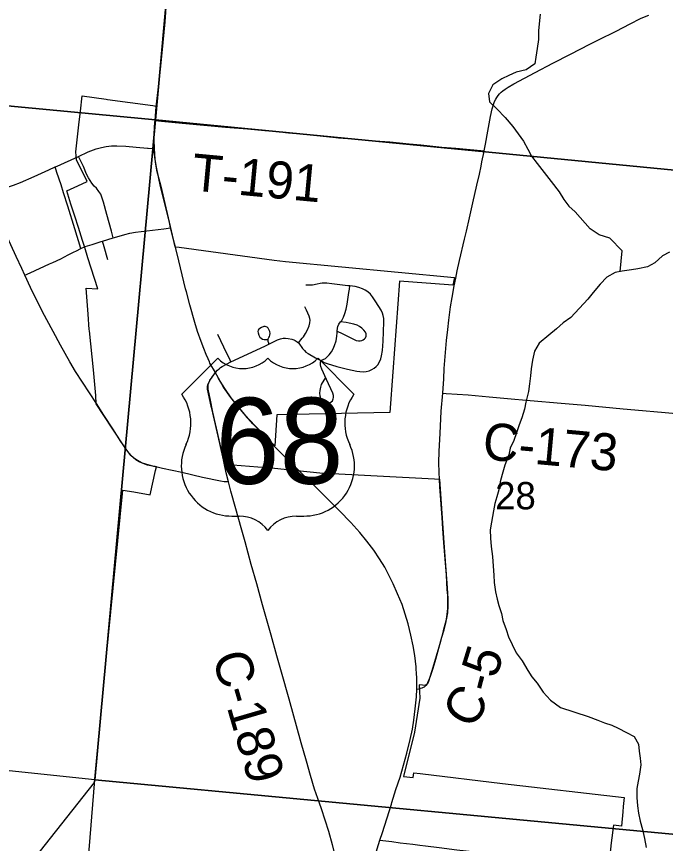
# Model space of a CAD drawing. Extents: x 0 to 1101, y 0 to 440.
# Drawn here: x 840.305 to 841.299, y 377.885 to 379.151 of the extents above; entities that cross this region are included whole.
import ezdxf

# ---------------------------------------------------------------- set-up
doc = ezdxf.new("R2010")
doc.units = 0
for name, color, linetype in [('GM_X_City_Street', 7, 'Continuous'), ('GM_X_Corporation', 7, 'Continuous'), ('GM_X_County_Road', 7, 'Continuous'), ('GM_X_County_Road_Text', 7, 'Continuous'), ('GM_X_Major_River', 7, 'Continuous'), ('GM_X_Minor_River', 7, 'Continuous'), ('GM_X_Section', 7, 'Continuous'), ('GM_X_Section_Text', 7, 'Continuous'), ('GM_X_State_Route', 7, 'Continuous'), ('GM_X_Township_Road', 7, 'Continuous'), ('GM_X_Township_Road_Text', 7, 'Continuous'), ('GM_X_US_Location', 7, 'Continuous'), ('GM_X_US_Route', 7, 'Continuous'), ('GM_X_US_Shield', 7, 'Continuous')]:
    doc.layers.add(name, color=color, linetype=linetype)

msp = doc.modelspace()

# ---------------------------------------------------------------- linework, layer by layer
at = {"layer": 'GM_X_City_Street'}
msp.add_line((840.4367, 378.8072), (840.4533, 378.8123), dxfattribs=at)
for points in [[(840.4533, 378.8123), (840.4505, 378.8225), (840.4434, 378.8483), (840.4384, 378.867), (840.436, 378.8747), (840.434, 378.8792), (840.4313, 378.8835), (840.4274, 378.8883), (840.4238, 378.8916), (840.4204, 378.896), (840.4178, 378.9001), (840.4155, 378.9043), (840.4125, 378.9102), (840.4076, 378.9216), (840.4001, 378.9373)], [(840.4533, 378.8123), (840.4585, 378.8139), (840.4708, 378.8174), (840.4785, 378.8194), (840.4875, 378.821), (840.5306, 378.8264), (840.5412, 378.8278)], [(840.4037, 378.7963), (840.4104, 378.799), (840.421, 378.8023), (840.4347, 378.8066), (840.4367, 378.8072)], [(840.445, 378.7788), (840.4392, 378.7985), (840.4367, 378.8072)], [(840.6097, 378.6059), (840.6129, 378.6095), (840.6154, 378.612), (840.6177, 378.6138), (840.6202, 378.6154), (840.6335, 378.6223), (840.6523, 378.6311), (840.6867, 378.6471), (840.6919, 378.6496), (840.7051, 378.6561), (840.7096, 378.6579), (840.7117, 378.6584), (840.7137, 378.6587), (840.7155, 378.6588), (840.7172, 378.6587), (840.7214, 378.6582), (840.7268, 378.657), (840.7298, 378.6561), (840.732, 378.6552), (840.7336, 378.6543), (840.7353, 378.6531), (840.7369, 378.6517), (840.7376, 378.651), (840.7434, 378.643), (840.7462, 378.6396), (840.7486, 378.6374), (840.7517, 378.6352), (840.7633, 378.6284), (840.7714, 378.6243), (840.7765, 378.6216), (840.7811, 378.6198), (840.7958, 378.6154), (840.8121, 378.6114), (840.8267, 378.6083), (840.8313, 378.6077), (840.8364, 378.6073), (840.8409, 378.6078), (840.8453, 378.6088), (840.8494, 378.6105), (840.8533, 378.6127), (840.8563, 378.6151), (840.8589, 378.6181), (840.8609, 378.6214), (840.8633, 378.6273), (840.8644, 378.6316), (840.8656, 378.6397), (840.8668, 378.654), (840.8672, 378.6683), (840.868, 378.6838), (840.8678, 378.6889), (840.867, 378.6933), (840.8658, 378.697), (840.8636, 378.7015), (840.8558, 378.7143), (840.8506, 378.7221), (840.8474, 378.726), (840.8436, 378.7295), (840.8394, 378.7323), (840.8354, 378.7344), (840.8295, 378.7364), (840.8239, 378.7377), (840.8159, 378.7387), (840.8127, 378.739), (840.7881, 378.7422), (840.7806, 378.7429), (840.7768, 378.7429), (840.7736, 378.7428), (840.7701, 378.7425), (840.7655, 378.7417), (840.7585, 378.7401), (840.7562, 378.7398), (840.7534, 378.7397), (840.7483, 378.7397)], [(840.7714, 378.6243), (840.7748, 378.626), (840.7783, 378.6277), (840.7812, 378.63), (840.7839, 378.6331), (840.7877, 378.638), (840.7902, 378.6423), (840.7924, 378.6475), (840.7946, 378.6546), (840.7961, 378.6619), (840.7966, 378.6668), (840.7966, 378.6697), (840.7967, 378.6743), (840.7973, 378.6767), (840.799, 378.68), (840.8017, 378.6838), (840.8033, 378.686), (840.806, 378.6909), (840.8083, 378.6966), (840.8103, 378.7031), (840.8118, 378.711), (840.8143, 378.7288), (840.8151, 378.7337), (840.8159, 378.7387)], [(840.7369, 378.6517), (840.7429, 378.6585), (840.7448, 378.6606), (840.748, 378.6658), (840.7511, 378.6717), (840.7533, 378.6774), (840.7544, 378.6821), (840.7548, 378.6863), (840.7545, 378.6891), (840.7535, 378.6925), (840.7493, 378.7015), (840.747, 378.7066)], [(840.6919, 378.6496), (840.6915, 378.6511), (840.6909, 378.6538), (840.6906, 378.656), (840.6908, 378.6576), (840.6911, 378.6586), (840.6918, 378.6599), (840.6927, 378.6615), (840.6934, 378.6635), (840.6935, 378.666), (840.693, 378.669), (840.6918, 378.6719), (840.6905, 378.674), (840.6892, 378.6754), (840.6876, 378.6763), (840.6858, 378.6767), (840.684, 378.6765), (840.6804, 378.6753), (840.6777, 378.6738), (840.6763, 378.6726), (840.6754, 378.671), (840.675, 378.6692), (840.6753, 378.6667), (840.6766, 378.6632), (840.6781, 378.6605), (840.6798, 378.6587), (840.6819, 378.6574), (840.6844, 378.6568), (840.6875, 378.6566), (840.6902, 378.6565)], [(840.7966, 378.6697), (840.8043, 378.6658), (840.8204, 378.6575), (840.8256, 378.6554), (840.8292, 378.6546), (840.8317, 378.6545), (840.8342, 378.655), (840.8364, 378.656), (840.8384, 378.6575), (840.8398, 378.6595), (840.8407, 378.6619), (840.8409, 378.6637), (840.8406, 378.6656), (840.8396, 378.6679), (840.8374, 378.6709), (840.8343, 378.6739), (840.8308, 378.6765), (840.8269, 378.6785), (840.8217, 378.6803), (840.815, 378.6819), (840.8101, 378.6826), (840.8017, 378.6838)], [(840.6335, 378.6223), (840.6322, 378.625), (840.6228, 378.6448), (840.6135, 378.6646)], [(840.7784, 378.5984), (840.7721, 378.5876), (840.7707, 378.5835), (840.7698, 378.5786), (840.7694, 378.5743), (840.7696, 378.5706), (840.7706, 378.567), (840.7722, 378.5636), (840.7738, 378.5617), (840.7757, 378.5602), (840.778, 378.5592), (840.7804, 378.5588), (840.7829, 378.559), (840.7853, 378.5598), (840.7873, 378.5611), (840.7891, 378.5629), (840.7905, 378.5656), (840.791, 378.568), (840.7909, 378.5711), (840.7898, 378.5747), (840.7801, 378.5955), (840.7728, 378.6112), (840.7712, 378.6152), (840.7706, 378.6181), (840.7706, 378.6209), (840.7714, 378.6243)], [(840.862, 377.8896), (840.8662, 377.8891), (840.8799, 377.8875), (840.8931, 377.8858), (840.9125, 377.8834), (840.9232, 377.882), (840.9318, 377.8809), (840.9527, 377.8783), (840.9799, 377.875), (840.9943, 377.8733), (841.0209, 377.8702), (841.0776, 377.8639), (841.1242, 377.8588), (841.1475, 377.8562), (841.1954, 377.8515), (841.2128, 377.8498)]]:
    msp.add_lwpolyline(points, dxfattribs=at)
at = {"layer": 'GM_X_Corporation'}
msp.add_lwpolyline([(840.2819, 377.7976), (840.4245, 377.9781), (840.4368, 378.108), (840.4424, 378.1668), (840.4638, 378.3844), (840.4681, 378.426), (840.4846, 378.4232), (840.5098, 378.4188), (840.5182, 378.4561), (840.5193, 378.4615), (840.5173, 378.4619), (840.5163, 378.4621), (840.5153, 378.4623), (840.5033, 378.4655), (840.4964, 378.4679), (840.4904, 378.4712), (840.4841, 378.4755), (840.4802, 378.4791), (840.477, 378.483), (840.4726, 378.4891), (840.4517, 378.5211), (840.4273, 378.5582), (840.4265, 378.5711), (840.423, 378.6104), (840.4167, 378.67), (840.4166, 378.6719), (840.4148, 378.6955), (840.4118, 378.7351), (840.4298, 378.7342), (840.4145, 378.782), (840.4096, 378.7975), (840.406, 378.8085), (840.3998, 378.8281), (840.3942, 378.8458), (840.3885, 378.8639), (840.382, 378.8844), (840.3991, 378.8923), (840.4131, 378.8988), (840.3968, 378.9318), (840.3957, 378.9442), (840.4006, 378.9854), (840.403, 379.0064), (840.4054, 379.0298), (840.4422, 379.0248), (840.4443, 379.0245), (840.5138, 379.0152), (840.5191, 379.0144), (840.517, 378.9929), (840.5157, 378.973), (840.5153, 378.9613), (840.5166, 378.9395), (840.5173, 378.9282), (840.5195, 378.9163), (840.5263, 378.8916), (840.5421, 378.823), (840.5476, 378.7988), (840.5542, 378.7982), (840.6999, 378.7782), (840.717, 378.7763), (840.9762, 378.7515), (840.9738, 378.7397), (840.9671, 378.7403), (840.892, 378.7459), (840.8817, 378.6072), (840.8771, 378.5451), (840.7037, 378.5413), (840.7007, 378.4939), (840.6913, 378.5035), (840.6585, 378.5372), (840.6455, 378.553), (840.6333, 378.5677), (840.622, 378.5839), (840.6094, 378.6065), (840.6072, 378.6033), (840.6045, 378.5995), (840.6032, 378.5977), (840.601, 378.5944), (840.6002, 378.5922), (840.5997, 378.5913), (840.5991, 378.5897), (840.5984, 378.5874), (840.5982, 378.5845), (840.598, 378.5806), (840.6016, 378.5639), (840.6056, 378.5456), (840.6149, 378.5029), (840.6235, 378.4655), (840.7005, 378.4597), (840.7696, 378.4522), (840.9453, 378.4434), (840.953, 378.4426), (840.9563, 378.3978), (840.9605, 378.3379), (840.9652, 378.2761), (840.966, 378.26), (840.9662, 378.2488), (840.9653, 378.2378), (840.9635, 378.227), (840.959, 378.2104), (840.9545, 378.1939), (840.9417, 378.149), (840.9358, 378.1313), (840.9325, 378.1268), (840.9219, 378.1278), (840.9233, 378.1073), (840.915, 378.0549), (840.898, 377.9874), (840.9129, 377.9855), (840.9141, 377.9929), (840.9235, 377.9918), (841.0499, 377.9765), (841.2363, 377.9552), (841.2349, 377.9413), (841.2341, 377.933), (841.2319, 377.9113), (841.2197, 377.9126), (841.2163, 377.8856), (841.2132, 377.8567)], dxfattribs=at)
at = {"layer": 'GM_X_County_Road'}
msp.add_line((840.9758, 378.7391), (840.9781, 378.7507), dxfattribs=at)
for points in [[(840.9781, 378.7507), (840.9805, 378.7618), (840.984, 378.7776), (840.9915, 378.8102), (840.9944, 378.8229), (840.9991, 378.8429), (841.0041, 378.8659), (841.0103, 378.8929), (841.0143, 378.9101), (841.0169, 378.9223), (841.0183, 378.929), (841.0216, 378.9448), (841.0218, 378.946), (841.0237, 378.9558), (841.0274, 378.976), (841.0315, 378.9985), (841.034, 379.01), (841.0365, 379.0183), (841.0377, 379.0215), (841.0393, 379.025), (841.0411, 379.0277), (841.043, 379.0305), (841.0452, 379.0331), (841.0475, 379.0355), (841.0503, 379.0377), (841.0537, 379.0404), (841.0584, 379.0435), (841.0669, 379.0485), (841.0998, 379.0659), (841.1268, 379.08), (841.1539, 379.0938), (841.1838, 379.109), (841.1971, 379.1158), (841.2237, 379.1292), (841.2455, 379.1403), (841.2613, 379.1483), (841.2675, 379.1511), (841.2738, 379.1537)], [(840.9185, 378.1209), (840.9213, 378.1215), (840.9243, 378.1223), (840.9264, 378.1228), (840.9278, 378.1234), (840.9289, 378.124), (840.9302, 378.1248), (840.931, 378.1255), (840.9321, 378.1266), (840.9332, 378.1279), (840.9342, 378.1293), (840.9354, 378.131), (840.9376, 378.1356), (840.9395, 378.141), (840.9435, 378.1534), (840.9476, 378.1671), (840.9523, 378.1839), (840.957, 378.2006), (840.9602, 378.212), (840.9632, 378.2247), (840.9649, 378.2352), (840.9655, 378.2402), (840.9659, 378.2452), (840.9661, 378.2545), (840.9658, 378.2645), (840.9652, 378.2736), (840.9637, 378.2955), (840.9615, 378.3265), (840.9595, 378.3525), (840.9584, 378.3667), (840.9572, 378.384), (840.9537, 378.4311), (840.9525, 378.4534), (840.9523, 378.4677), (840.9527, 378.4856), (840.954, 378.5129), (840.956, 378.547), (840.9581, 378.5746), (840.9597, 378.5966), (840.9606, 378.6121), (840.9624, 378.6368), (840.9641, 378.6553), (840.9658, 378.672), (840.9674, 378.6861), (840.9702, 378.707), (840.9725, 378.7211), (840.9758, 378.7391)], [(840.9581, 378.5746), (840.9632, 378.5742), (840.997, 378.5717), (841.0291, 378.569), (841.0687, 378.5653), (841.0922, 378.5632), (841.1398, 378.5593), (841.1764, 378.556), (841.2345, 378.5506), (841.2524, 378.549), (841.2988, 378.5448), (841.3391, 378.5412)]]:
    msp.add_lwpolyline(points, dxfattribs=at)
at = {"layer": 'GM_X_Major_River'}
for points in [[(841.3056, 378.7903), (841.2949, 378.7848), (841.283, 378.7743), (841.2719, 378.768), (841.2571, 378.7648), (841.2476, 378.7634), (841.2332, 378.7614), (841.2226, 378.7592), (841.2096, 378.7522), (841.1996, 378.7413), (841.1888, 378.7286), (841.1807, 378.7185), (841.1544, 378.6906)], [(841.1544, 378.6906), (841.1428, 378.6821), (841.1324, 378.6731), (841.1205, 378.6635), (841.1059, 378.6512), (841.0988, 378.6388), (841.0959, 378.6252), (841.0938, 378.612), (841.0925, 378.601), (841.0911, 378.5889), (841.0898, 378.5772), (841.0857, 378.5609), (841.0836, 378.55), (841.0792, 378.5368), (841.0752, 378.5258), (841.0712, 378.5138), (841.0672, 378.5021), (841.0617, 378.4904), (841.0592, 378.4798), (841.0532, 378.464), (841.0492, 378.45), (841.0463, 378.4387), (841.0439, 378.4266), (841.041, 378.4157), (841.0382, 378.4055), (841.0361, 378.3941), (841.0327, 378.3771), (841.031, 378.365), (841.0312, 378.3525), (841.0324, 378.3396), (841.0344, 378.324), (841.0353, 378.3096), (841.0366, 378.2959), (841.0372, 378.2845), (841.0392, 378.27), (841.0416, 378.259), (841.0441, 378.2491), (841.0481, 378.2369), (841.0502, 378.2262), (841.0552, 378.2125), (841.0588, 378.2014), (841.0643, 378.1892), (841.0709, 378.1765), (841.0798, 378.1646), (841.0886, 378.1497), (841.0945, 378.1397), (841.1027, 378.1301), (841.1123, 378.1166), (841.1231, 378.1039), (841.1388, 378.093)], [(841.1388, 378.093), (841.1811, 378.0792), (841.1958, 378.0733), (841.206, 378.0694), (841.2173, 378.0658), (841.2271, 378.0611), (841.2395, 378.0548), (841.2515, 378.0486), (841.2582, 378.0367), (841.2592, 378.0261), (841.2609, 378.0151), (841.2615, 378.0052), (841.2598, 377.9908), (841.2577, 377.9802), (841.2557, 377.9689), (841.2555, 377.9548), (841.2565, 377.9423), (841.2582, 377.9309), (841.2607, 377.9187), (841.2643, 377.9058), (841.2675, 377.8921), (841.2699, 377.8784)]]:
    msp.add_lwpolyline(points, dxfattribs=at)
at = {"layer": 'GM_X_Minor_River'}
for points in [[(841.1076, 379.155), (841.1058, 379.1402), (841.1049, 379.1296), (841.1047, 379.1163), (841.1029, 379.1027), (841.1008, 379.0895), (841.0991, 379.0792), (841.086, 379.0696), (841.0708, 379.0661), (841.0593, 379.061), (841.0486, 379.0562), (841.0348, 379.047), (841.0285, 379.0338), (841.0297, 379.0209), (841.0413, 379.0101), (841.054, 378.997), (841.0655, 378.9831), (841.074, 378.9716), (841.0818, 378.9608), (841.0884, 378.9482), (841.0943, 378.9375), (841.1028, 378.9263), (841.1136, 378.9125), (841.1243, 378.899), (841.1366, 378.8828), (841.1439, 378.8713), (841.1513, 378.861), (841.161, 378.8524)], [(841.23, 378.7607), (841.2333, 378.7928), (841.2142, 378.8117), (841.198, 378.8169), (841.1841, 378.8265), (841.161, 378.8524)]]:
    msp.add_lwpolyline(points, dxfattribs=at)
at = {"layer": 'GM_X_Section'}
for points in [[(839.5404, 380.1007), (840.6089, 379.9958), (840.5178, 378.9931), (839.4486, 379.0942)], [(841.6296, 379.8961), (841.5347, 378.8945), (840.5178, 378.9931), (840.6089, 379.9958)], [(840.5178, 378.9931), (840.4251, 377.982), (839.3617, 378.094), (839.4486, 379.0942)], [(841.5347, 378.8945), (841.4351, 377.8872), (840.4251, 377.982), (840.5178, 378.9931)], [(841.4351, 377.8872), (841.3335, 376.8864), (840.3439, 376.9792), (840.4251, 377.982)]]:
    msp.add_lwpolyline(points, close=True, dxfattribs=at)
at = {"layer": 'GM_X_State_Route'}
for points in [[(840.4001, 378.9373), (840.415, 378.9442), (840.4273, 378.9486), (840.4351, 378.9509), (840.4425, 378.9523), (840.4506, 378.9532), (840.4587, 378.9534), (840.4724, 378.9527), (840.4885, 378.9514), (840.5058, 378.9498), (840.507, 378.9498), (840.516, 378.9492)], [(840.3544, 378.9167), (840.3643, 378.9212), (840.3671, 378.9225), (840.4001, 378.9373)], [(840.2668, 378.8841), (840.2778, 378.8865), (840.2912, 378.8901), (840.3006, 378.8931), (840.311, 378.8972), (840.3321, 378.9064), (840.3544, 378.9167)]]:
    msp.add_lwpolyline(points, dxfattribs=at)
at = {"layer": 'GM_X_Township_Road'}
for points in [[(840.5174, 378.9922), (840.5273, 378.9914), (840.5587, 378.9881), (840.6253, 378.982), (840.6589, 378.9793), (840.6855, 378.977), (840.704, 378.9753), (840.7219, 378.9735), (840.746, 378.9711), (840.7899, 378.9667), (840.7985, 378.9659), (840.8264, 378.9637), (840.8542, 378.9612), (840.8771, 378.9593), (840.9068, 378.9566), (840.9247, 378.9548), (840.9568, 378.9516), (840.9783, 378.9498), (841.0166, 378.9465), (841.0218, 378.946)], [(840.3772, 378.8816), (840.3732, 378.8937), (840.367, 378.9127), (840.3643, 378.9212)], [(840.3178, 378.7551), (840.313, 378.7653), (840.3043, 378.7839), (840.2856, 378.8252), (840.2743, 378.8509), (840.2686, 378.8648), (840.2673, 378.8684), (840.2665, 378.8713), (840.2662, 378.8735), (840.266, 378.8754), (840.2661, 378.8773), (840.2668, 378.8841)], [(840.4037, 378.7963), (840.3946, 378.8265), (840.3836, 378.8608), (840.3772, 378.8816)], [(840.3178, 378.7551), (840.3261, 378.759), (840.3558, 378.7727), (840.3608, 378.7749), (840.3729, 378.7805), (840.3844, 378.7864), (840.3925, 378.7904), (840.3969, 378.7927), (840.4037, 378.7963)], [(840.4274, 378.5585), (840.3954, 378.6077), (840.3865, 378.6226), (840.3722, 378.6482), (840.361, 378.669), (840.345, 378.6992), (840.3265, 378.7366), (840.3178, 378.7551)], [(840.604, 378.5522), (840.6001, 378.5691), (840.5979, 378.5806), (840.5978, 378.5841), (840.5984, 378.5877), (840.5995, 378.591), (840.6022, 378.5954), (840.6097, 378.6059)], [(840.5204, 378.4609), (840.5057, 378.4644), (840.4991, 378.4665), (840.4939, 378.4689), (840.4895, 378.4715), (840.485, 378.4749), (840.48, 378.4797), (840.4755, 378.485), (840.4648, 378.5004), (840.4524, 378.5198), (840.439, 378.5408), (840.4274, 378.5585)], [(840.6237, 378.4649), (840.622, 378.4725), (840.6165, 378.4974), (840.6042, 378.5512), (840.604, 378.5522)], [(840.63, 378.4386), (840.6281, 378.4387), (840.623, 378.4388), (840.6174, 378.4395), (840.5898, 378.4455), (840.5583, 378.4528), (840.5287, 378.4593), (840.5204, 378.4609)], [(840.711, 378.1469), (840.704, 378.1719), (840.6953, 378.2037), (840.6822, 378.2503), (840.6733, 378.2826), (840.6648, 378.3119), (840.6554, 378.3466), (840.6495, 378.3681), (840.6412, 378.3974), (840.6336, 378.4243), (840.63, 378.4386), (840.6265, 378.4526), (840.6237, 378.4649)], [(840.8308, 377.7404), (840.8274, 377.7434), (840.826, 377.7447), (840.8249, 377.7463), (840.8241, 377.7478), (840.8234, 377.7495), (840.8207, 377.7583), (840.8184, 377.7678), (840.8133, 377.7895), (840.8089, 377.8057), (840.8042, 377.8243), (840.7999, 377.8404), (840.7958, 377.8566), (840.7892, 377.8824), (840.7835, 377.9027), (840.7725, 377.9375), (840.7668, 377.9533), (840.7617, 377.9679), (840.7554, 377.9886), (840.7492, 378.0107), (840.7414, 378.0389), (840.7227, 378.1058), (840.711, 378.1469)]]:
    msp.add_lwpolyline(points, dxfattribs=at)
at = {"layer": 'GM_X_US_Route'}
for p, q in [((840.5485, 378.7984), (840.5453, 378.8112)), ((840.5654, 378.7295), (840.5642, 378.7342)), ((840.6966, 378.4967), (840.6692, 378.5256)), ((840.7007, 378.4923), (840.6966, 378.4967))]:
    msp.add_line(p, q, dxfattribs=at)
for points in [[(840.519, 379.0134), (840.524, 379.0566), (840.5265, 379.0806), (840.5298, 379.1115), (840.5327, 379.1436), (840.5351, 379.1732)], [(840.516, 378.9492), (840.5156, 378.9573), (840.5159, 378.9716), (840.5172, 378.9896), (840.5174, 378.9922), (840.519, 379.0134)], [(840.5336, 378.8587), (840.5258, 378.8911), (840.5193, 378.9208), (840.5173, 378.9325), (840.5162, 378.9443), (840.516, 378.9492)], [(840.5453, 378.8112), (840.5412, 378.8278), (840.5392, 378.8358), (840.5336, 378.8587)], [(840.5642, 378.7342), (840.5536, 378.777), (840.5485, 378.7984)], [(840.6007, 378.6225), (840.5985, 378.6271), (840.5956, 378.6337), (840.5919, 378.6429), (840.5879, 378.6538), (840.5825, 378.669), (840.5783, 378.6825), (840.5707, 378.7096), (840.5654, 378.7295)], [(840.6097, 378.6059), (840.6015, 378.6206), (840.6007, 378.6225)], [(840.6692, 378.5256), (840.6672, 378.5277), (840.6539, 378.5426), (840.6427, 378.556), (840.634, 378.5675), (840.6245, 378.5814), (840.6145, 378.5972), (840.6097, 378.6059)], [(840.9183, 378.1408), (840.9182, 378.1418), (840.9173, 378.1554), (840.9153, 378.1726), (840.9128, 378.1872), (840.9095, 378.2037), (840.9051, 378.2211), (840.9007, 378.236), (840.8958, 378.2506), (840.8889, 378.2673), (840.8824, 378.2824), (840.8756, 378.2958), (840.8696, 378.3079), (840.8614, 378.3209), (840.8525, 378.3337), (840.8419, 378.3479), (840.8313, 378.361), (840.8175, 378.3764), (840.8002, 378.3944), (840.7792, 378.4151), (840.7007, 378.4923)], [(840.9185, 378.1209), (840.9187, 378.1277), (840.9183, 378.1408)], [(840.8927, 377.9863), (840.903, 378.0228), (840.9083, 378.0438), (840.9117, 378.0595), (840.914, 378.0736), (840.9161, 378.0908), (840.9177, 378.1092), (840.9185, 378.1209)], [(840.8795, 377.9447), (840.8804, 377.9476), (840.8865, 377.9672), (840.8927, 377.9863)], [(840.8308, 377.7404), (840.8314, 377.7564), (840.8317, 377.7645), (840.8326, 377.7778), (840.8334, 377.7878), (840.835, 377.7978), (840.8382, 377.8118), (840.8402, 377.819), (840.8405, 377.8198), (840.844, 377.8315), (840.8462, 377.8379), (840.8517, 377.8551), (840.8579, 377.8766), (840.862, 377.8896), (840.8656, 377.9013), (840.8795, 377.9447)]]:
    msp.add_lwpolyline(points, dxfattribs=at)
at = {"layer": 'GM_X_US_Shield'}
for p, q in [((840.6133, 378.6279), (840.5583, 378.5729)), ((840.822, 378.5729), (840.7671, 378.6279)), ((840.6352, 378.3862), (840.6462, 378.3862)), ((840.7341, 378.3862), (840.7451, 378.3862))]:
    msp.add_line(p, q, dxfattribs=at)
for centre, radius, start, end in [((840.6517, 378.6671), 0.0549, 225.573, 314.427), ((840.7286, 378.6671), 0.0549, 225.573, 314.427), ((840.4953, 378.5288), 0.0769, 334.5471, 35.0009), ((840.885, 378.5288), 0.0769, 144.9991, 205.4529), ((840.6344, 378.4631), 0.0769, 154.8319, 270.6383), ((840.746, 378.4631), 0.0769, 269.3617, 25.1681), ((840.6462, 378.3312), 0.0549, 36.8699, 90), ((840.7341, 378.3312), 0.0549, 90, 143.1301)]:
    msp.add_arc(centre, radius, start, end, dxfattribs=at)

# ---------------------------------------------------------------- texts
at = {"layer": 'GM_X_County_Road_Text'}
for s, height, rotation, p in [('C-173', 0.05682, 354.7559, (841.0178, 378.4735)), ('5', 0.0568, 72.908, (841.04, 378.1358)), ('C-189', 0.05682, 286.2828, (840.6045, 378.1709)), ('-', 0.0568, 75.491, (841.0343, 378.1139)), ('C', 0.0568, 58.7116, (841.003, 378.0574))]:
    msp.add_text(s, height=height, rotation=rotation, dxfattribs=at).set_placement(p)
at = {"layer": 'GM_X_Section_Text'}
msp.add_text('28', height=0.04186, rotation=0, dxfattribs=at).set_placement((841.0385, 378.3965))
at = {"layer": 'GM_X_Township_Road_Text'}
msp.add_text('T-191', height=0.05682, rotation=354.6531, dxfattribs=at).set_placement((840.5718, 378.8853))
at = {"layer": 'GM_X_US_Location'}
for s in ['0', '/']:
    msp.add_text(s, height=0.000189, dxfattribs=at).set_placement((840.6901, 378.5005))
msp.add_text('68', height=0.000189, rotation=0, dxfattribs=at).set_placement((840.651, 378.4613))
at = {"layer": 'GM_X_US_Shield'}
msp.add_text('68', height=0.13184, dxfattribs=at).set_placement((840.61, 378.4356))

doc.saveas('drawing.dxf')
